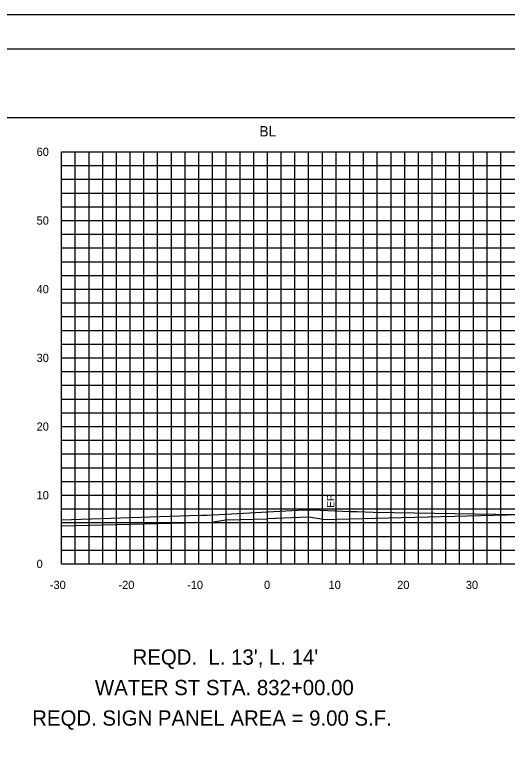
# Model space of a CAD drawing. Extents: x 2193008 to 2198143, y 1236112 to 1237864.
# Drawn here: x 2197427.9 to 2197499.6, y 1237228.8 to 1237338 of the extents above; entities that cross this region are included whole.
import ezdxf

# ---------------------------------------------------------------- set-up
doc = ezdxf.new("R2010")
doc.units = 0
for name, color, linetype in [('3', 7, 'Continuous'), ('31', 7, 'Continuous'), ('60', 7, 'Continuous'), ('Level 55', 7, 'Continuous'), ('LIMT-CSLINE', 7, 'Continuous'), ('M-ROADS', 7, 'Continuous'), ('SHT-BNDRY', 7, 'Continuous')]:
    doc.layers.add(name, color=color, linetype=linetype)

msp = doc.modelspace()

# ---------------------------------------------------------------- linework, layer by layer
msp.add_lwpolyline([(2197274.71, 1237133.05), (2197574.71, 1237133.05), (2197574.71, 1237323.05), (2197274.71, 1237323.05)], close=True)
at = {"layer": '3'}
msp.add_line((2197474.71, 1237264.64), (2197474.71, 1237268.37), dxfattribs=at)
at = {"layer": '60'}
for p, q in [((2197434.71, 1237258.11), (2197434.71, 1237318.11)), ((2197434.71, 1237258.05), (2197434.71, 1237258.11)), ((2197434.71, 1237258.11), (2197564.71, 1237258.11)), ((2197444.71, 1237258.05), (2197444.71, 1237258.11)), ((2197454.71, 1237258.05), (2197454.71, 1237258.11)), ((2197464.71, 1237258.05), (2197464.71, 1237258.11)), ((2197474.71, 1237258.05), (2197474.71, 1237258.11)), ((2197484.71, 1237258.05), (2197484.71, 1237258.11)), ((2197494.71, 1237258.05), (2197494.71, 1237258.11))]:
    msp.add_line(p, q, dxfattribs=at)
for points in [[(2197472.71, 1237264.59), (2197522.71, 1237265.84), (2197524.71, 1237265.67), (2197524.87, 1237266.17), (2197525.2, 1237266.17), (2197527.2, 1237266.25), (2197532.2, 1237266.35), (2197533.2, 1237266.39), (2197543.73, 1237262.88)], [(2197434.71, 1237263.64), (2197456.71, 1237264.19)], [(2197456.71, 1237264.19), (2197457.11, 1237264.26), (2197458.71, 1237264.53), (2197458.81, 1237264.53), (2197464.71, 1237264.69)], [(2197472.71, 1237264.59), (2197472.31, 1237264.65), (2197470.71, 1237264.89), (2197470.61, 1237264.89), (2197464.71, 1237264.69)]]:
    msp.add_lwpolyline(points, dxfattribs=at)
at = {"layer": 'M-ROADS'}
for p, q in [((2197434.71, 1237318.11), (2197564.71, 1237318.11)), ((2197436.71, 1237258.11), (2197436.71, 1237318.11)), ((2197438.71, 1237258.11), (2197438.71, 1237318.11)), ((2197440.71, 1237258.11), (2197440.71, 1237318.11)), ((2197442.71, 1237258.11), (2197442.71, 1237318.11)), ((2197444.71, 1237258.11), (2197444.71, 1237318.11)), ((2197446.71, 1237258.11), (2197446.71, 1237318.11)), ((2197448.71, 1237258.11), (2197448.71, 1237318.11)), ((2197450.71, 1237258.11), (2197450.71, 1237318.11)), ((2197452.71, 1237258.11), (2197452.71, 1237318.11)), ((2197454.71, 1237258.11), (2197454.71, 1237318.11)), ((2197456.71, 1237258.11), (2197456.71, 1237318.11)), ((2197458.71, 1237258.11), (2197458.71, 1237318.11)), ((2197460.71, 1237258.11), (2197460.71, 1237318.11)), ((2197462.71, 1237258.11), (2197462.71, 1237318.11)), ((2197464.71, 1237258.11), (2197464.71, 1237318.11)), ((2197466.71, 1237258.11), (2197466.71, 1237318.11)), ((2197468.71, 1237258.11), (2197468.71, 1237318.11)), ((2197470.71, 1237258.11), (2197470.71, 1237318.11)), ((2197472.71, 1237258.11), (2197472.71, 1237318.11)), ((2197474.71, 1237258.11), (2197474.71, 1237318.11)), ((2197476.71, 1237258.11), (2197476.71, 1237318.11)), ((2197478.71, 1237258.11), (2197478.71, 1237318.11)), ((2197480.71, 1237258.11), (2197480.71, 1237318.11)), ((2197482.71, 1237258.11), (2197482.71, 1237318.11)), ((2197484.71, 1237258.11), (2197484.71, 1237318.11)), ((2197486.71, 1237258.11), (2197486.71, 1237318.11)), ((2197488.71, 1237258.11), (2197488.71, 1237318.11)), ((2197490.71, 1237258.11), (2197490.71, 1237318.11)), ((2197492.71, 1237258.11), (2197492.71, 1237318.11)), ((2197494.71, 1237258.11), (2197494.71, 1237318.11)), ((2197496.71, 1237258.11), (2197496.71, 1237318.11)), ((2197498.71, 1237258.11), (2197498.71, 1237318.11)), ((2197434.71, 1237316.11), (2197564.71, 1237316.11)), ((2197434.71, 1237314.11), (2197564.71, 1237314.11)), ((2197434.71, 1237312.11), (2197564.71, 1237312.11)), ((2197434.71, 1237310.11), (2197564.71, 1237310.11)), ((2197434.71, 1237308.11), (2197564.71, 1237308.11)), ((2197434.71, 1237306.11), (2197564.71, 1237306.11)), ((2197434.71, 1237304.11), (2197564.71, 1237304.11)), ((2197434.71, 1237302.11), (2197564.71, 1237302.11)), ((2197434.71, 1237300.11), (2197564.71, 1237300.11)), ((2197434.71, 1237298.11), (2197564.71, 1237298.11)), ((2197434.71, 1237296.11), (2197564.71, 1237296.11)), ((2197434.71, 1237294.11), (2197564.71, 1237294.11)), ((2197434.71, 1237292.11), (2197564.71, 1237292.11)), ((2197434.71, 1237290.11), (2197564.71, 1237290.11)), ((2197434.71, 1237288.11), (2197564.71, 1237288.11)), ((2197434.71, 1237286.11), (2197564.71, 1237286.11)), ((2197434.71, 1237284.11), (2197564.71, 1237284.11)), ((2197434.71, 1237282.11), (2197564.71, 1237282.11)), ((2197434.71, 1237280.11), (2197564.71, 1237280.11)), ((2197434.71, 1237278.11), (2197564.71, 1237278.11)), ((2197434.71, 1237276.11), (2197564.71, 1237276.11)), ((2197434.71, 1237274.11), (2197564.71, 1237274.11)), ((2197434.71, 1237272.11), (2197564.71, 1237272.11)), ((2197434.71, 1237270.11), (2197564.71, 1237270.11)), ((2197434.71, 1237268.11), (2197564.71, 1237268.11)), ((2197434.71, 1237266.11), (2197564.71, 1237266.11)), ((2197434.71, 1237264.11), (2197564.71, 1237264.11)), ((2197434.71, 1237262.11), (2197564.71, 1237262.11)), ((2197434.71, 1237260.11), (2197564.71, 1237260.11)), ((2197434.71, 1237258.11), (2197564.71, 1237258.11))]:
    msp.add_line(p, q, dxfattribs=at)
msp.add_lwpolyline([(2197249.71, 1237118.04), (2197589.71, 1237118.04), (2197589.71, 1237338.04), (2197249.71, 1237338.04)], close=True, dxfattribs=at)
msp.add_lwpolyline([(2197434.71, 1237264.53), (2197439.01, 1237264.68), (2197453.37, 1237265.13), (2197455.16, 1237265.18), (2197455.91, 1237265.22), (2197469.11, 1237265.94), (2197470.77, 1237265.98), (2197471.31, 1237265.98), (2197476.77, 1237265.76), (2197477.82, 1237265.72), (2197480.09, 1237265.66), (2197489.09, 1237265.5), (2197500.94, 1237265.29)], dxfattribs=at)
at = {"layer": 'SHT-BNDRY'}
msp.add_lwpolyline([(2197262.21, 1237123.04), (2197584.71, 1237123.04), (2197584.71, 1237333.04), (2197262.21, 1237333.04)], close=True, dxfattribs=at)

# ---------------------------------------------------------------- texts
at = {"layer": '31'}
for s, p in [('60', (2197431.07, 1237317.51)), ('50', (2197431.07, 1237307.51)), ('40', (2197431.07, 1237297.51)), ('30', (2197431.07, 1237287.51)), ('20', (2197431.07, 1237277.51)), ('10', (2197431.07, 1237267.51)), ('0', (2197431.07, 1237257.51))]:
    msp.add_text(s, height=1.2, dxfattribs=at).set_placement(p)
at = {"layer": '60'}
msp.add_text('BL', height=1.5, dxfattribs=at).set_placement((2197463.53, 1237320.36))
at = {"layer": 'Level 55'}
msp.add_text('EP', height=1.11, rotation=90, dxfattribs=at).set_placement((2197474.47, 1237266.26))
for s, p in [(" REQD.  L. 13', L. 14'", (2197444.23, 1237243.43)), ('WATER ST STA. 832+00.00', (2197439.57, 1237238.99)), ('REQD. SIGN PANEL AREA = 9.00 S.F.', (2197430.43, 1237234.55))]:
    msp.add_text(s, height=2.2209, dxfattribs=at).set_placement(p)
at = {"layer": 'LIMT-CSLINE'}
for s, p in [('-30', (2197433, 1237254.45)), ('-20', (2197443, 1237254.45)), ('-10', (2197453, 1237254.45)), ('0', (2197464.21, 1237254.45)), ('10', (2197473.61, 1237254.45)), ('20', (2197483.61, 1237254.45)), ('30', (2197493.61, 1237254.45))]:
    msp.add_text(s, height=1.2, dxfattribs=at).set_placement(p)

doc.saveas('drawing.dxf')
